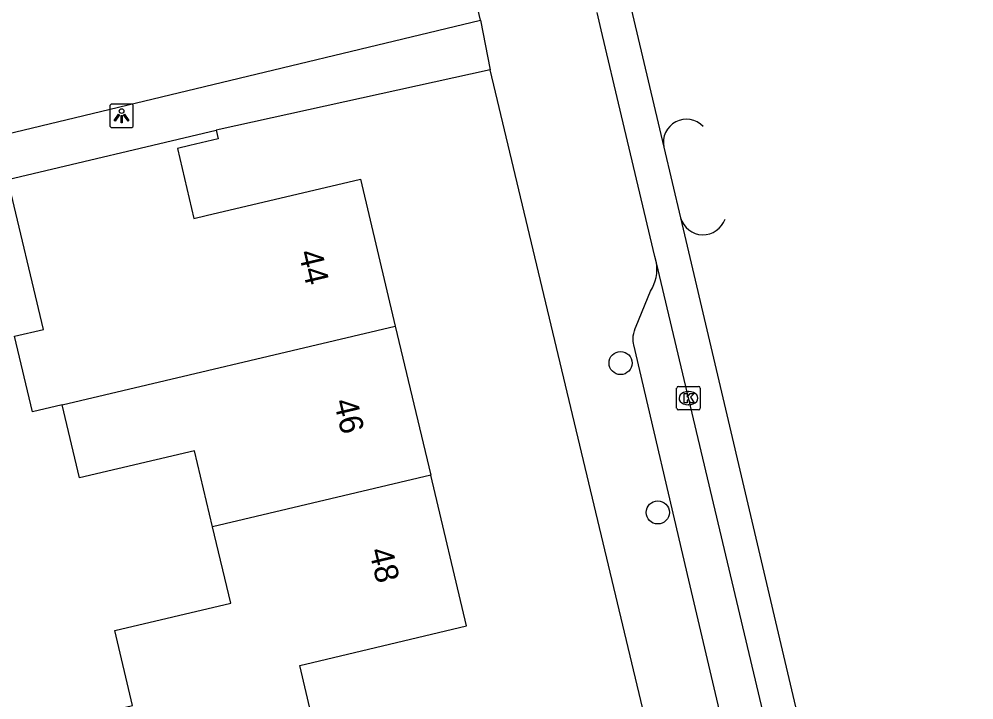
# Model space of a CAD drawing. Extents: x 157663 to 158496, y 379212 to 380934.
# Drawn here: x 158352 to 158392.48, y 380753.27 to 380782.15 of the extents above; entities that cross this region are included whole.
import ezdxf

# ---------------------------------------------------------------- set-up
doc = ezdxf.new("R2010")
doc.units = 0
for name, color, linetype in [('IMGEO_Boom', 7, 'Continuous'), ('IMGEO_Kolk', 7, 'Continuous'), ('IMGEO_Lichtpunt', 7, 'Continuous'), ('IMGEO_Muur', 7, 'Continuous'), ('IMGEO_Pand', 7, 'Continuous'), ('IMGEO_Pand_nummerreeks', 7, 'Continuous'), ('IMGEO_Rijbaan_lokaal_gesloten', 7, 'Continuous'), ('IMGEO_Voetpad_open', 7, 'Continuous')]:
    doc.layers.add(name, color=color, linetype=linetype)

msp = doc.modelspace()

# ---------------------------------------------------------------- linework, layer by layer
at = {"layer": 'IMGEO_Boom'}
for centre in [(158377.502, 380767.561), (158379.082, 380761.225)]:
    msp.add_circle(centre, 0.489, dxfattribs=at)
at = {"layer": 'IMGEO_Kolk'}
for p, q in [((158379.881, 380765.646), (158379.881, 380766.498)), ((158379.956, 380766.572), (158380.808, 380766.572)), ((158380.369, 380766.352), (158380.394, 380766.352)), ((158380.882, 380766.498), (158380.882, 380765.646)), ((158380.808, 380765.572), (158379.956, 380765.572)), ((158380.392, 380765.792), (158380.367, 380765.792))]:
    msp.add_line(p, q, dxfattribs=at)
for points in [[(158379.881, 380765.646), (158379.881, 380766.498)], [(158379.956, 380766.572), (158380.808, 380766.572)], [(158380.202, 380766.272), (158380.325, 380766.272), (158380.325, 380766.121), (158380.455, 380766.272), (158380.619, 380766.272), (158380.473, 380766.121), (158380.626, 380765.872), (158380.474, 380765.872), (158380.389, 380766.036), (158380.325, 380765.969), (158380.325, 380765.872), (158380.202, 380765.872), (158380.202, 380766.272)], [(158380.882, 380766.498), (158380.882, 380765.646)], [(158380.808, 380765.572), (158379.956, 380765.572)]]:
    msp.add_lwpolyline(points, dxfattribs=at)
for centre, start, end in [((158379.958, 380766.496), 91.552, 178.448), ((158379.958, 380766.496), 91.552, 178.448), ((158380.806, 380766.496), 1.552, 88.448), ((158380.806, 380766.496), 1.552, 88.448), ((158379.958, 380765.648), 181.552, 268.448), ((158379.958, 380765.648), 181.552, 268.448), ((158380.806, 380765.648), 271.552, 358.448), ((158380.806, 380765.648), 271.552, 358.448)]:
    msp.add_arc(centre, 0.0765, start, end, dxfattribs=at)
for centre, major_axis, ratio, start_param, end_param in [((158380.368, 380766.072), (-0.387, 0.002), 0.722429, 4.712389, 7.853982), ((158380.393, 380766.072), (-0.39, 0.002), 0.717154, 1.570796, 4.712389)]:
    msp.add_ellipse(centre, major_axis=major_axis, ratio=ratio, start_param=start_param, end_param=end_param, dxfattribs=at)
at = {"layer": 'IMGEO_Lichtpunt'}
for p, q in [((158355.849, 380778.451), (158355.849, 380777.644)), ((158355.849, 380778.451), (158355.849, 380777.644)), ((158356.751, 380778.546), (158355.943, 380778.546)), ((158356.751, 380778.546), (158355.943, 380778.546)), ((158356.845, 380777.644), (158356.845, 380778.451)), ((158356.845, 380777.644), (158356.845, 380778.451)), ((158355.943, 380777.55), (158356.751, 380777.55)), ((158355.943, 380777.55), (158356.751, 380777.55))]:
    msp.add_line(p, q, dxfattribs=at)
for points in [[(158356.223, 380778.115), (158356.262, 380778.087), (158356.074, 380777.825), (158356.036, 380777.852), (158356.223, 380778.115)], [(158356.325, 380778.067), (158356.372, 380778.067), (158356.372, 380777.745), (158356.325, 380777.745), (158356.325, 380778.067)], [(158356.435, 380778.087), (158356.473, 380778.114), (158356.66, 380777.852), (158356.621, 380777.824), (158356.435, 380778.087)]]:
    msp.add_lwpolyline(points, dxfattribs=at)
msp.add_circle((158356.348, 380778.249), 0.0994, dxfattribs=at)
for centre, start, end in [((158355.943, 380778.451), 90, 180), ((158355.943, 380778.451), 90, 180), ((158356.751, 380778.451), 0, 90), ((158356.751, 380778.451), 0, 90), ((158355.943, 380777.644), 180, 270), ((158355.943, 380777.644), 180, 270), ((158356.751, 380777.644), 270, 0), ((158356.751, 380777.644), 270, 360)]:
    msp.add_arc(centre, 0.0946, start, end, dxfattribs=at)
at = {"layer": 'IMGEO_Muur'}
msp.add_lwpolyline([(158371.974, 380779.995), (158360.355, 380777.433)], dxfattribs=at)
at = {"layer": 'IMGEO_Pand'}
for points in [[(158351.526, 380775.342), (158360.355, 380777.433)], [(158360.355, 380777.433), (158360.442, 380777.067), (158359.237, 380776.782), (158358.712, 380776.658), (158359.414, 380773.689), (158359.939, 380773.813), (158366.478, 380775.36), (158367.953, 380769.129)], [(158353.829, 380765.787), (158352.57, 380765.489), (158351.809, 380768.699), (158353.031, 380768.988), (158351.526, 380775.342)], [(158353.829, 380765.787), (158367.953, 380769.129)], [(158367.953, 380769.129), (158369.452, 380762.8)], [(158360.208, 380760.612), (158359.442, 380763.845), (158354.563, 380762.69), (158353.829, 380765.787)], [(158369.452, 380762.8), (158360.208, 380760.612)], [(158366.401, 380752.04), (158366.363, 380752.198), (158365.137, 380751.907), (158364.604, 380751.781), (158363.904, 380754.739), (158364.436, 380754.865), (158370.965, 380756.411), (158369.452, 380762.8)], [(158346.717, 380750.663), (158348.795, 380751.153), (158351.178, 380751.713), (158356.81, 380753.039), (158356.059, 380756.217), (158360.973, 380757.381), (158360.208, 380760.612)]]:
    msp.add_lwpolyline(points, dxfattribs=at)
at = {"layer": 'IMGEO_Rijbaan_lokaal_gesloten'}
for points in [[(158370.865, 380812.579), (158379.338, 380776.722)], [(158379.023, 380771.812), (158378.958, 380772.087), (158377.548, 380778.041), (158376.683, 380781.692), (158376.507, 380782.435)], [(158379.338, 380776.722), (158380.048, 380773.723)], [(158380.048, 380773.723), (158392.483, 380720.813), (158391.081, 380720.484)], [(158391.081, 380720.484), (158384.193, 380750), (158379.023, 380771.812)]]:
    msp.add_lwpolyline(points, dxfattribs=at)
for centre, radius, start, end in [((158380.291, 380776.926), 0.975, 42.9475, 192.1045), ((158380.999, 380773.992), 0.989, 195.8073, 340.9455)]:
    msp.add_arc(centre, radius, start, end, dxfattribs=at)
at = {"layer": 'IMGEO_Voetpad_open'}
for points in [[(158371.565, 380782.109), (158364.564, 380811.841)], [(158325.212, 380774.131), (158333.237, 380776.03), (158341.41, 380777.959), (158342.116, 380775.038), (158344.495, 380775.601), (158371.565, 380782.109)], [(158371.565, 380782.109), (158371.974, 380779.995)], [(158371.974, 380779.995), (158360.355, 380777.433)], [(158386.193, 380720.467), (158371.974, 380779.995)], [(158381.979, 380751.622), (158380.399, 380758.354), (158378.059, 380768.331), (158378.05, 380768.384), (158378.037, 380768.493), (158378.035, 380768.602), (158378.043, 380768.712), (158378.06, 380768.82), (158378.087, 380768.926), (158378.123, 380769.029), (158378.168, 380769.129), (158378.778, 380770.609), (158378.855, 380770.748), (158378.92, 380770.892), (158378.972, 380771.043), (158379.01, 380771.197), (158379.034, 380771.353), (158379.043, 380771.512), (158379.039, 380771.67), (158379.023, 380771.812)]]:
    msp.add_lwpolyline(points, dxfattribs=at)

# ---------------------------------------------------------------- texts
at = {"layer": 'IMGEO_Pand_nummerreeks'}
for s, rotation, p in [('44', 283.3219, (158363.844, 380772.251)), ('46', 283.3219, (158365.34, 380765.934)), ('48', 283.3211, (158366.835, 380759.615))]:
    msp.add_text(s, height=1, rotation=rotation, dxfattribs=at).set_placement(p)

doc.saveas('drawing.dxf')
